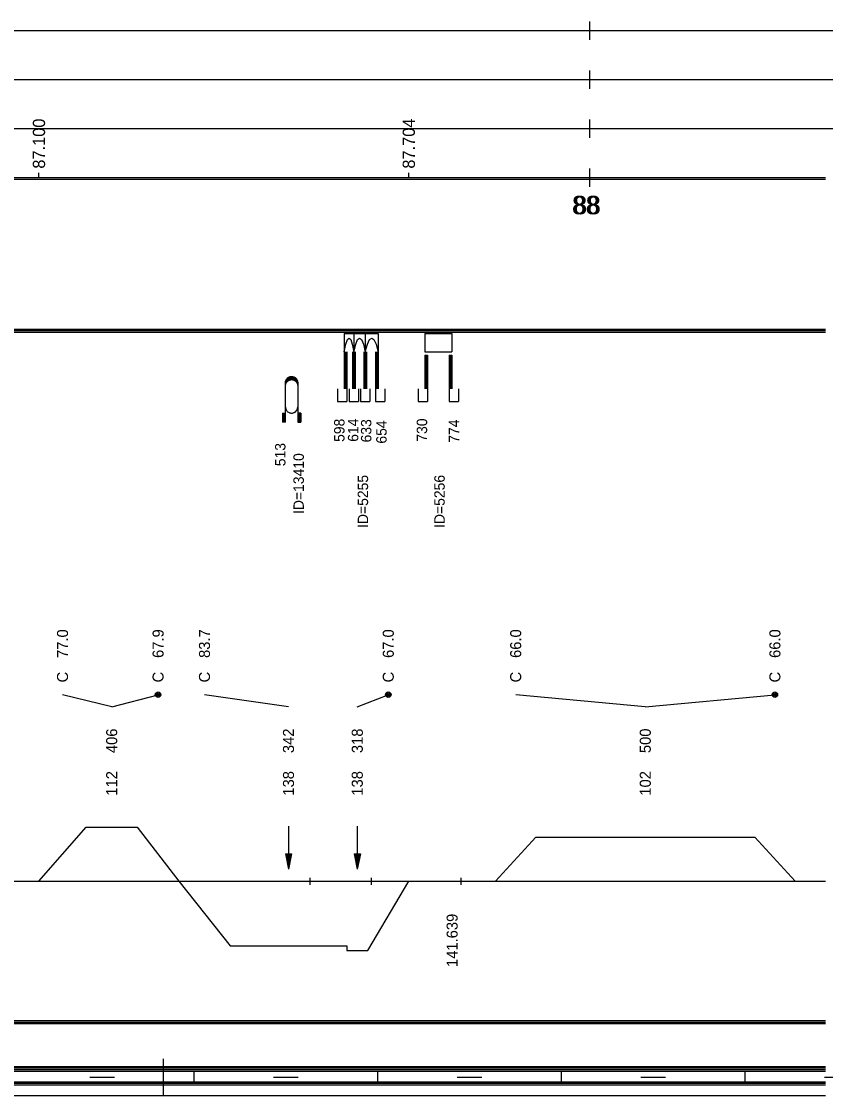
# Model space of a CAD drawing. Extents: x 2 to 10148, y 0 to 380.
# Drawn here: x 9006.8 to 9138.1, y 0 to 175.5 of the extents above; entities that cross this region are included whole.
import ezdxf

# ---------------------------------------------------------------- set-up
doc = ezdxf.new("R2010")
doc.units = 0
for name, color, linetype in [('CARA_S_OBJEKTY', 7, 'Continuous'), ('KRIV1_CARA', 7, 'Continuous'), ('KRIV1_TEXT', 7, 'Continuous'), ('OBJEKTY_TEXT', 7, 'Continuous'), ('OBJEKTY_TVAR', 7, 'Continuous'), ('RAM', 7, 'Continuous'), ('RYCHL_RASTR', 7, 'Continuous'), ('RYCHL_STAN', 7, 'Continuous'), ('STAN_CARA', 7, 'Continuous'), ('STANIC_ZMEN_V', 7, 'Continuous')]:
    doc.layers.add(name, color=color, linetype=linetype)

msp = doc.modelspace()

# ---------------------------------------------------------------- linework, layer by layer
for p, q in [((9053.91, 35.59), (9053.91, 34.4)), ((9063.91, 35.59), (9063.91, 34.4)), ((9078.58, 35.59), (9078.58, 34.4))]:
    msp.add_line(p, q)
at = {"layer": 'CARA_S_OBJEKTY'}
for p, q in [((8072.18, 125.25), (9138.15, 125.25)), ((8072.18, 125), (9138.15, 125)), ((8072.18, 124.75), (9138.15, 124.75))]:
    msp.add_line(p, q, dxfattribs=at)
at = {"layer": 'KRIV1_CARA'}
for p, q in [((9009.67, 35), (9017.37, 43.87)), ((9017.37, 43.87), (9025.73, 43.87)), ((9025.73, 43.87), (9032.52, 35)), ((9084.24, 35), (9090.84, 42.2)), ((9090.84, 42.2), (9126.58, 42.2)), ((9126.58, 42.2), (9133.18, 35)), ((8072.18, 35), (9138.15, 35)), ((9032.52, 35), (9040.89, 24.47)), ((9063.38, 23.68), (9070.08, 35)), ((9040.89, 24.47), (9059.96, 24.47)), ((9059.96, 24.47), (9059.96, 23.68)), ((9059.96, 23.68), (9063.38, 23.68))]:
    msp.add_line(p, q, dxfattribs=at)
at = {"layer": 'KRIV1_TEXT'}
for p, q in [((9021.55, 63.5), (9013.52, 65.5)), ((9021.55, 63.5), (9029.13, 65.5)), ((9050.43, 63.5), (9036.71, 65.5)), ((9061.67, 63.5), (9066.73, 65.5)), ((9108.71, 63.5), (9087.54, 65.5)), ((9108.71, 63.5), (9129.88, 65.5)), ((9050.43, 44), (9050.43, 42.2)), ((9061.67, 44), (9061.67, 42.2)), ((9050.43, 42.2), (9050.43, 40)), ((9061.67, 42.2), (9061.67, 40)), ((9049.93, 39.5), (9050.43, 37)), ((9049.93, 39.5), (9050.93, 39.5)), ((9050.03, 39.5), (9050.43, 37.5)), ((9050.13, 39.5), (9050.43, 38)), ((9050.23, 39.5), (9050.43, 38.5)), ((9050.33, 39.5), (9050.43, 39)), ((9050.43, 40), (9050.43, 37)), ((9050.93, 39.5), (9050.43, 37)), ((9050.83, 39.5), (9050.43, 37.5)), ((9050.73, 39.5), (9050.43, 38)), ((9050.63, 39.5), (9050.43, 38.5)), ((9050.53, 39.5), (9050.43, 39)), ((9050.43, 39.5), (9050.43, 39.5)), ((9050.43, 39.5), (9050.43, 39.5)), ((9061.17, 39.5), (9061.67, 37)), ((9061.17, 39.5), (9062.17, 39.5)), ((9061.27, 39.5), (9061.67, 37.5)), ((9061.37, 39.5), (9061.67, 38)), ((9061.47, 39.5), (9061.67, 38.5)), ((9061.57, 39.5), (9061.67, 39)), ((9061.67, 40), (9061.67, 37)), ((9062.17, 39.5), (9061.67, 37)), ((9062.07, 39.5), (9061.67, 37.5)), ((9061.97, 39.5), (9061.67, 38)), ((9061.87, 39.5), (9061.67, 38.5)), ((9061.77, 39.5), (9061.67, 39)), ((9061.67, 39.5), (9061.67, 39.5)), ((9061.67, 39.5), (9061.67, 39.5))]:
    msp.add_line(p, q, dxfattribs=at)
for centre, radius in [((9029.13, 65.5), 0.45), ((9029.13, 65.5), 0.3), ((9029.13, 65.5), 0.15), ((9066.73, 65.5), 0.45), ((9066.73, 65.5), 0.3), ((9066.73, 65.5), 0.15), ((9129.88, 65.5), 0.45), ((9129.88, 65.5), 0.3), ((9129.88, 65.5), 0.15)]:
    msp.add_circle(centre, radius, dxfattribs=at)
at = {"layer": 'OBJEKTY_TVAR'}
for p, q in [((9059.53, 124.5), (9059.53, 121.5)), ((9059.53, 124.5), (9061.11, 124.5)), ((9059.79, 122.77), (9060.06, 123.51)), ((9060.06, 123.51), (9060.32, 123.75)), ((9060.32, 123.75), (9060.59, 123.51)), ((9060.59, 123.51), (9060.85, 122.77)), ((9061.11, 124.5), (9061.11, 121.5)), ((9061.11, 124.5), (9061.11, 121.5)), ((9061.11, 124.5), (9062.97, 124.5)), ((9061.42, 122.77), (9061.73, 123.51)), ((9061.73, 123.51), (9062.04, 123.75)), ((9062.04, 123.75), (9062.35, 123.51)), ((9062.35, 123.51), (9062.66, 122.77)), ((9062.97, 124.5), (9062.97, 121.5)), ((9062.97, 124.5), (9062.97, 121.5)), ((9062.97, 124.5), (9065.09, 124.5)), ((9063.32, 122.77), (9063.68, 123.51)), ((9063.68, 123.51), (9064.03, 123.75)), ((9064.03, 123.75), (9064.38, 123.51)), ((9064.38, 123.51), (9064.73, 122.77)), ((9065.09, 124.5), (9065.09, 121.5)), ((9072.71, 124.5), (9072.71, 121.5)), ((9072.71, 124.5), (9077.12, 124.5)), ((9077.12, 124.5), (9077.12, 121.5)), ((9059.53, 121.5), (9059.79, 122.77)), ((9059.53, 121.5), (9059.53, 115.5)), ((9059.74, 121.5), (9059.74, 115.5)), ((9059.96, 121.5), (9059.96, 115.5)), ((9060.85, 122.77), (9061.11, 121.5)), ((9060.9, 121.5), (9060.9, 115.5)), ((9061.11, 121.5), (9061.42, 122.77)), ((9061.11, 121.5), (9061.11, 115.5)), ((9061.33, 121.5), (9061.33, 115.5)), ((9062.66, 122.77), (9062.97, 121.5)), ((9062.76, 121.5), (9062.76, 115.5)), ((9062.97, 121.5), (9063.32, 122.77)), ((9062.97, 121.5), (9062.97, 115.5)), ((9063.19, 121.5), (9063.19, 115.5)), ((9064.66, 121.5), (9064.66, 115.5)), ((9064.73, 122.77), (9065.09, 121.5)), ((9064.87, 121.5), (9064.87, 115.5)), ((9065.09, 121.5), (9065.09, 115.5)), ((9072.71, 121.5), (9077.12, 121.5)), ((9072.71, 121), (9072.71, 115.5)), ((9072.71, 121), (9073.14, 121)), ((9072.93, 121), (9072.93, 115.5)), ((9073.14, 121), (9073.14, 115.5)), ((9076.69, 121), (9076.69, 115.5)), ((9076.69, 121), (9077.12, 121)), ((9076.91, 121), (9076.91, 115.5)), ((9077.12, 121), (9077.12, 115.5)), ((9049.94, 116.5), (9049.95, 116.65)), ((9049.94, 116.55), (9050.12, 116.55)), ((9049.94, 110), (9049.94, 116.5)), ((9049.94, 116.5), (9050.09, 116.5)), ((9049.94, 116.45), (9050.06, 116.45)), ((9049.94, 116.4), (9050.03, 116.4)), ((9049.94, 116.35), (9050.01, 116.35)), ((9049.94, 116.3), (9049.99, 116.3)), ((9049.94, 116.25), (9049.98, 116.25)), ((9049.94, 116.2), (9049.97, 116.2)), ((9049.94, 116.15), (9049.96, 116.15)), ((9049.94, 115.98), (9049.95, 116.13)), ((9049.94, 116.1), (9049.95, 116.1)), ((9049.95, 116.65), (9049.99, 116.81)), ((9049.95, 116.65), (9050.2, 116.65)), ((9049.95, 116.6), (9050.16, 116.6)), ((9049.95, 116.13), (9049.99, 116.28)), ((9049.96, 116.7), (9050.25, 116.7)), ((9049.97, 116.75), (9050.31, 116.75)), ((9049.99, 116.81), (9050.05, 116.95)), ((9049.99, 116.8), (9050.37, 116.8)), ((9049.99, 116.28), (9050.05, 116.43)), ((9050, 116.85), (9050.45, 116.85)), ((9050.02, 116.9), (9050.56, 116.9)), ((9050.05, 116.95), (9050.11, 117.06)), ((9050.05, 116.95), (9050.71, 116.95)), ((9050.05, 116.43), (9050.11, 116.53)), ((9050.07, 117), (9051.81, 117)), ((9050.1, 117.05), (9051.78, 117.05)), ((9050.11, 117.06), (9050.2, 117.18)), ((9050.11, 116.53), (9050.2, 116.65)), ((9050.14, 117.1), (9051.74, 117.1)), ((9050.18, 117.15), (9051.7, 117.15)), ((9050.2, 117.18), (9050.29, 117.26)), ((9050.2, 116.65), (9050.29, 116.74)), ((9050.23, 117.2), (9051.65, 117.2)), ((9050.28, 117.25), (9051.6, 117.25)), ((9050.29, 117.26), (9050.42, 117.35)), ((9050.29, 116.74), (9050.42, 116.83)), ((9050.34, 117.3), (9051.54, 117.3)), ((9050.41, 117.35), (9051.47, 117.35)), ((9050.42, 117.35), (9050.55, 117.42)), ((9050.42, 116.83), (9050.55, 116.9)), ((9050.5, 117.4), (9051.38, 117.4)), ((9050.55, 117.42), (9050.58, 117.43)), ((9050.55, 116.9), (9050.58, 116.91)), ((9050.58, 117.43), (9050.7, 117.47)), ((9050.58, 116.91), (9050.7, 116.95)), ((9050.63, 117.45), (9051.25, 117.45)), ((9050.7, 117.47), (9050.84, 117.49)), ((9050.7, 116.95), (9050.84, 116.97)), ((9050.84, 117.49), (9050.95, 117.5)), ((9050.84, 116.97), (9050.95, 116.98)), ((9050.95, 117.5), (9051.08, 117.49)), ((9050.95, 116.98), (9051.08, 116.97)), ((9051.08, 117.49), (9051.21, 117.46)), ((9051.08, 116.97), (9051.21, 116.94)), ((9051.17, 116.95), (9051.83, 116.95)), ((9051.21, 117.46), (9051.32, 117.43)), ((9051.21, 116.94), (9051.32, 116.9)), ((9051.32, 117.43), (9051.43, 117.37)), ((9051.32, 116.9), (9051.43, 116.85)), ((9051.32, 116.9), (9051.86, 116.9)), ((9051.43, 117.37), (9051.5, 117.32)), ((9051.43, 116.85), (9051.88, 116.85)), ((9051.43, 116.85), (9051.5, 116.8)), ((9051.5, 117.32), (9051.65, 117.21)), ((9051.5, 116.8), (9051.65, 116.68)), ((9051.51, 116.8), (9051.89, 116.8)), ((9051.57, 116.75), (9051.91, 116.75)), ((9051.63, 116.7), (9051.92, 116.7)), ((9051.65, 117.21), (9051.73, 117.11)), ((9051.65, 116.68), (9051.73, 116.59)), ((9051.68, 116.65), (9051.93, 116.65)), ((9051.72, 116.6), (9051.93, 116.6)), ((9051.73, 117.11), (9051.82, 116.98)), ((9051.73, 116.59), (9051.82, 116.46)), ((9051.76, 116.55), (9051.94, 116.55)), ((9051.79, 116.5), (9051.94, 116.5)), ((9051.82, 116.98), (9051.86, 116.89)), ((9051.82, 116.46), (9051.86, 116.37)), ((9051.82, 116.45), (9051.94, 116.45)), ((9051.85, 116.4), (9051.94, 116.4)), ((9051.86, 116.89), (9051.9, 116.77)), ((9051.86, 116.37), (9051.9, 116.24)), ((9051.87, 116.35), (9051.94, 116.35)), ((9051.89, 116.3), (9051.94, 116.3)), ((9051.9, 116.77), (9051.93, 116.65)), ((9051.9, 116.25), (9051.94, 116.25)), ((9051.9, 116.24), (9051.93, 116.13)), ((9051.91, 116.2), (9051.94, 116.2)), ((9051.92, 116.15), (9051.94, 116.15)), ((9051.93, 116.65), (9051.94, 116.56)), ((9051.93, 116.13), (9051.94, 116.03)), ((9051.93, 116.1), (9051.94, 116.1)), ((9051.94, 116.56), (9051.94, 116.5)), ((9051.94, 116.5), (9051.94, 110)), ((9051.94, 116.03), (9051.94, 115.98)), ((9058.46, 115.5), (9058.46, 113.4)), ((9059.96, 115.5), (9059.96, 113.4)), ((9060.36, 115.5), (9060.36, 113.4)), ((9061.86, 115.5), (9061.86, 113.4)), ((9062.22, 115.5), (9062.22, 113.4)), ((9063.72, 115.5), (9063.72, 113.4)), ((9064.66, 115.5), (9064.66, 113.4)), ((9066.16, 115.5), (9066.16, 113.4)), ((9071.64, 115.5), (9071.64, 113.4)), ((9073.14, 115.5), (9073.14, 113.4)), ((9076.69, 115.5), (9076.69, 113.4)), ((9078.19, 115.5), (9078.19, 113.4)), ((9049.94, 112.5), (9049.95, 112.35)), ((9049.95, 112.35), (9049.99, 112.2)), ((9051.9, 112.24), (9051.93, 112.35)), ((9051.93, 112.35), (9051.94, 112.45)), ((9051.94, 112.45), (9051.94, 112.5)), ((9058.46, 113.4), (9059.96, 113.4)), ((9060.36, 113.4), (9061.86, 113.4)), ((9062.22, 113.4), (9063.72, 113.4)), ((9064.66, 113.4), (9066.16, 113.4)), ((9071.64, 113.4), (9073.14, 113.4)), ((9076.69, 113.4), (9078.19, 113.4)), ((9049.44, 111.5), (9049.94, 111.5)), ((9049.44, 111.5), (9049.44, 110)), ((9049.49, 111.5), (9049.49, 110)), ((9049.54, 111.5), (9049.54, 110)), ((9049.59, 111.5), (9049.59, 110)), ((9049.64, 111.5), (9049.64, 110)), ((9049.69, 111.5), (9049.69, 110)), ((9049.74, 111.5), (9049.74, 110)), ((9049.79, 111.5), (9049.79, 110)), ((9049.84, 111.5), (9049.84, 110)), ((9049.89, 111.5), (9049.89, 110)), ((9049.99, 112.2), (9050.05, 112.05)), ((9050.05, 112.05), (9050.11, 111.95)), ((9050.11, 111.95), (9050.2, 111.83)), ((9050.2, 111.83), (9050.29, 111.74)), ((9050.29, 111.74), (9050.42, 111.65)), ((9050.42, 111.65), (9050.55, 111.58)), ((9050.55, 111.58), (9050.58, 111.57)), ((9050.58, 111.57), (9050.7, 111.53)), ((9050.7, 111.53), (9050.84, 111.51)), ((9050.84, 111.51), (9050.95, 111.5)), ((9050.95, 111.5), (9051.08, 111.51)), ((9051.08, 111.51), (9051.21, 111.54)), ((9051.21, 111.54), (9051.32, 111.58)), ((9051.32, 111.58), (9051.43, 111.63)), ((9051.43, 111.63), (9051.5, 111.68)), ((9051.5, 111.68), (9051.65, 111.8)), ((9051.65, 111.8), (9051.73, 111.9)), ((9051.73, 111.9), (9051.82, 112.02)), ((9051.82, 112.02), (9051.86, 112.11)), ((9051.86, 112.11), (9051.9, 112.24)), ((9052.44, 111.5), (9051.94, 111.5)), ((9051.99, 111.5), (9051.99, 110)), ((9052.04, 111.5), (9052.04, 110)), ((9052.09, 111.5), (9052.09, 110)), ((9052.14, 111.5), (9052.14, 110)), ((9052.19, 111.5), (9052.19, 110)), ((9052.24, 111.5), (9052.24, 110)), ((9052.29, 111.5), (9052.29, 110)), ((9052.34, 111.5), (9052.34, 110)), ((9052.39, 111.5), (9052.39, 110)), ((9052.44, 111.5), (9052.44, 110)), ((9049.94, 110), (9049.44, 110)), ((9051.94, 110), (9052.44, 110))]:
    msp.add_line(p, q, dxfattribs=at)
at = {"layer": 'RAM'}
for p, q in [((9030, 0), (9030, 6)), ((8072.18, 4.75), (9138.15, 4.75)), ((8072.18, 4.5), (9138.15, 4.5)), ((8072.18, 4.25), (9138.15, 4.25)), ((8072.18, 4), (9138.15, 4)), ((9035, 2), (9035, 4)), ((9065, 2), (9065, 4)), ((9095, 2), (9095, 4)), ((9125, 2), (9125, 4)), ((8072.18, 2.25), (9138.15, 2.25)), ((8072.18, 2), (9138.15, 2)), ((9018, 3), (9022, 3)), ((9048, 3), (9052, 3)), ((9078, 3), (9082, 3)), ((9108, 3), (9112, 3)), ((9138, 3), (9142, 3)), ((8072.18, 1.75), (9138.15, 1.75)), ((8072.18, 0), (9138.15, 0))]:
    msp.add_line(p, q, dxfattribs=at)
at = {"layer": 'RYCHL_RASTR'}
for p, q in [((9099.68, 172.5), (9099.68, 175.5)), ((8072.18, 174), (9140.39, 174)), ((9099.68, 164.5), (9099.68, 167.5)), ((8072.18, 166), (9140.39, 166)), ((8072.18, 158), (9140.39, 158)), ((9099.68, 156.5), (9099.68, 159.5)), ((9099.68, 148.5), (9099.68, 151.5)), ((8072.18, 150), (9138.15, 150)), ((8072.18, 149.75), (9138.15, 149.75))]:
    msp.add_line(p, q, dxfattribs=at)
at = {"layer": 'STAN_CARA'}
for p, q in [((8801.18, 12.25), (9138.15, 12.25)), ((8801.18, 12), (9138.15, 12)), ((8801.18, 12), (9138.15, 12)), ((8801.18, 11.75), (9138.15, 11.75))]:
    msp.add_line(p, q, dxfattribs=at)
at = {"layer": 'STANIC_ZMEN_V'}
for p, q in [((9009.67, 150), (9009.67, 150.75)), ((9070.08, 150), (9070.08, 150.75))]:
    msp.add_line(p, q, dxfattribs=at)

# ---------------------------------------------------------------- texts
at = {"layer": 'KRIV1_TEXT'}
for s, p in [('77.0', (9014.42, 71.5)), ('67.9', (9030.03, 71.5)), ('83.7', (9037.61, 71.5)), ('67.0', (9067.63, 71.5)), ('66.0', (9088.44, 71.5)), ('66.0', (9130.78, 71.5)), ('C', (9014.42, 67.5)), ('C', (9030.03, 67.5)), ('C', (9037.61, 67.5)), ('C', (9067.63, 67.5)), ('C', (9088.44, 67.5)), ('C', (9130.78, 67.5)), ('406', (9022.45, 55.95)), ('342', (9051.33, 55.95)), ('318', (9062.57, 55.95)), ('500', (9109.61, 55.95)), ('112', (9022.45, 49)), ('138', (9051.33, 49)), ('138', (9062.57, 49)), ('102', (9109.61, 49)), ('141.639', (9078.06, 21))]:
    msp.add_text(s, height=1.8, rotation=90, dxfattribs=at).set_placement(p)
at = {"layer": 'OBJEKTY_TEXT'}
for s, p in [('598', (9059.58, 106.8)), ('614', (9061.84, 106.82)), ('633', (9063.97, 106.72)), ('654', (9066.46, 106.52)), ('730', (9073.08, 106.84)), ('774', (9078.32, 106.66)), ('513', (9049.94, 102.83)), ('ID=13410', (9052.94, 95.03)), ('ID=5255', (9063.44, 92.75)), ('ID=5256', (9075.95, 92.75))]:
    msp.add_text(s, height=1.7, rotation=90, dxfattribs=at).set_placement(p)
at = {"layer": 'RYCHL_STAN'}
for p in [(9096.74, 144), (9096.99, 144)]:
    msp.add_text('88', height=3, dxfattribs=at).set_placement(p)
at = {"layer": 'STANIC_ZMEN_V'}
for s, p in [('87.100', (9010.67, 151.45)), ('87.704', (9071.08, 151.45))]:
    msp.add_text(s, height=2, rotation=90, dxfattribs=at).set_placement(p)

doc.saveas('drawing.dxf')
